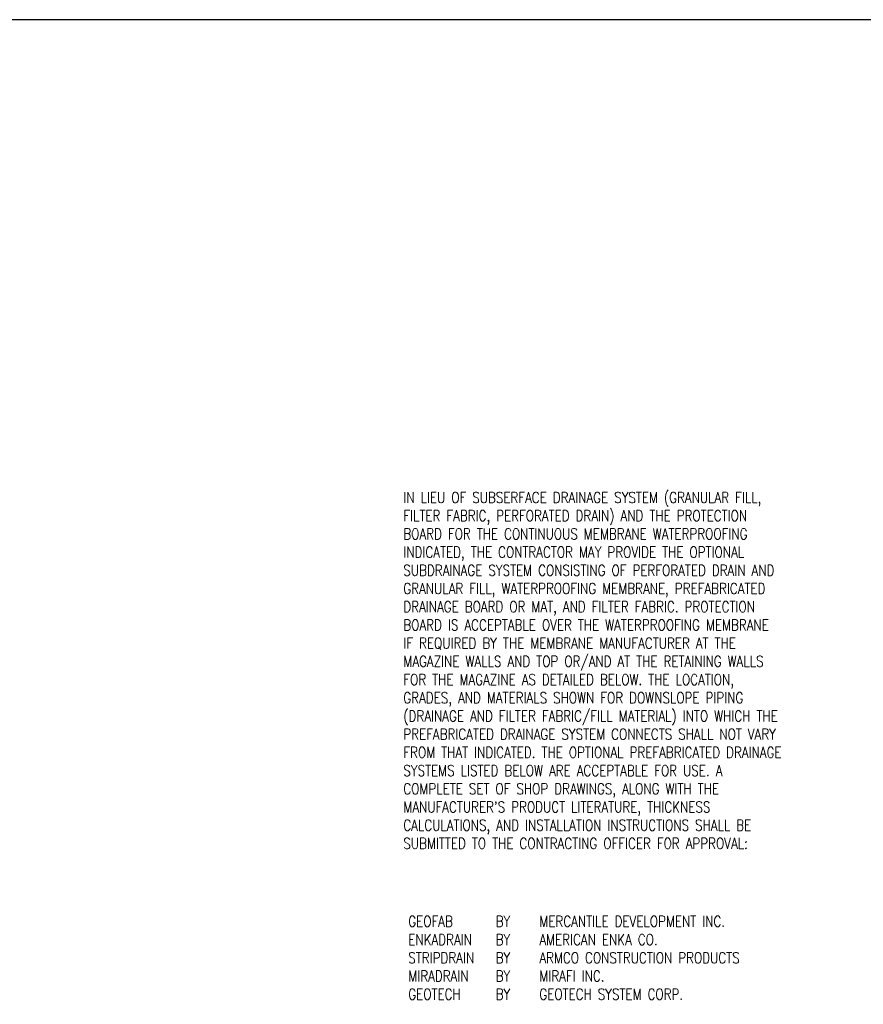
# Model space of a CAD drawing. Header units: inches. Extents: x -9715 to 32893, y -15613 to -1138.
# Tile 333 of 380: x 10040 to 10658, y -6955 to -6233. Entities that reach past the tile are written whole.
import ezdxf

# ---------------------------------------------------------------- set-up
doc = ezdxf.new("R2010")
doc.units = ezdxf.units.IN
doc.header["$MEASUREMENT"] = 0
doc.layers.get('DEFPOINTS').update_dxf_attribs({"color": 11})
doc.layers.add('S-ANNO-TEXT', color=2, linetype='Continuous')
doc.styles.add('125', font='romans.shx', dxfattribs={"width": 0.8, "height": 2})

msp = doc.modelspace()

# ---------------------------------------------------------------- linework, layer by layer
at = {"layer": 'DEFPOINTS'}
msp.add_lwpolyline([(8747.97179, -8201.44935), (11627.97179, -8201.44935), (11627.97179, -6233.44935), (8747.97179, -6233.44935)], close=True, dxfattribs=at)

# ---------------------------------------------------------------- texts
at = {"layer": 'S-ANNO-TEXT', "attachment_point": 1, "style": '125'}
for s, insert, char_height, width in [("IN LIEU OF SUBSERFACE DRAINAGE SYSTEM (GRANULAR FILL, FILTER FABRIC, PERFORATED DRAIN) AND THE PROTECTION BOARD FOR THE CONTINUOUS MEMBRANE WATERPROOFING INDICATED, THE CONTRACTOR MAY PROVIDE THE OPTIONAL SUBDRAINAGE SYSTEM CONSISTING OF PERFORATED DRAIN AND GRANULAR FILL, WATERPROOFING MEMBRANE, PREFABRICATED DRAINAGE BOARD OR MAT, AND FILTER FABRIC. PROTECTION BOARD IS ACCEPTABLE OVER THE WATERPROOFING MEMBRANE IF REQUIRED BY THE MEMBRANE MANUFACTURER AT THE MAGAZINE WALLS AND TOP OR/AND AT THE RETAINING WALLS FOR THE MAGAZINE AS DETAILED BELOW. THE LOCATION, GRADES, AND MATERIALS SHOWN FOR DOWNSLOPE PIPING (DRAINAGE AND FILTER FABRIC/FILL MATERIAL) INTO WHICH THE PREFABRICATED DRAINAGE SYSTEM CONNECTS SHALL NOT VARY FROM THAT INDICATED. THE OPTIONAL PREFABRICATED DRAINAGE SYSTEMS LISTED BELOW ARE ACCEPTABLE FOR USE. A COMPLETE SET OF SHOP DRAWINGS, ALONG WITH THE MANUFACTURER'S PRODUCT LITERATURE, THICKNESS CALCULATIONS, AND INSTALLATION INSTRUCTIONS SHALL BE\\PSUBMITTED TO THE CONTRACTING OFFICER FOR APPROVAL:", (10321.30108, -6579.45967), 8.00040036, 302.2710449), ('GEOFAB^IBY^IMERCANTILE DEVELOPMENT INC.^I^I\\PENKADRAIN^IBY^IAMERICAN ENKA CO.\\PSTRIPDRAIN^IBY^IARMCO CONSTRUCTION PRODUCTS\\PMIRADRAIN^IBY^IMIRAFI INC.\\PGEOTECH^IBY^IGEOTECH SYSTEM CORP.', (10324.93408, -6889.96838), 8.0004004, 475.7143069)]:
    msp.add_mtext(s, dxfattribs=dict(at, insert=insert, char_height=char_height, width=width))

doc.saveas('drawing.dxf')
